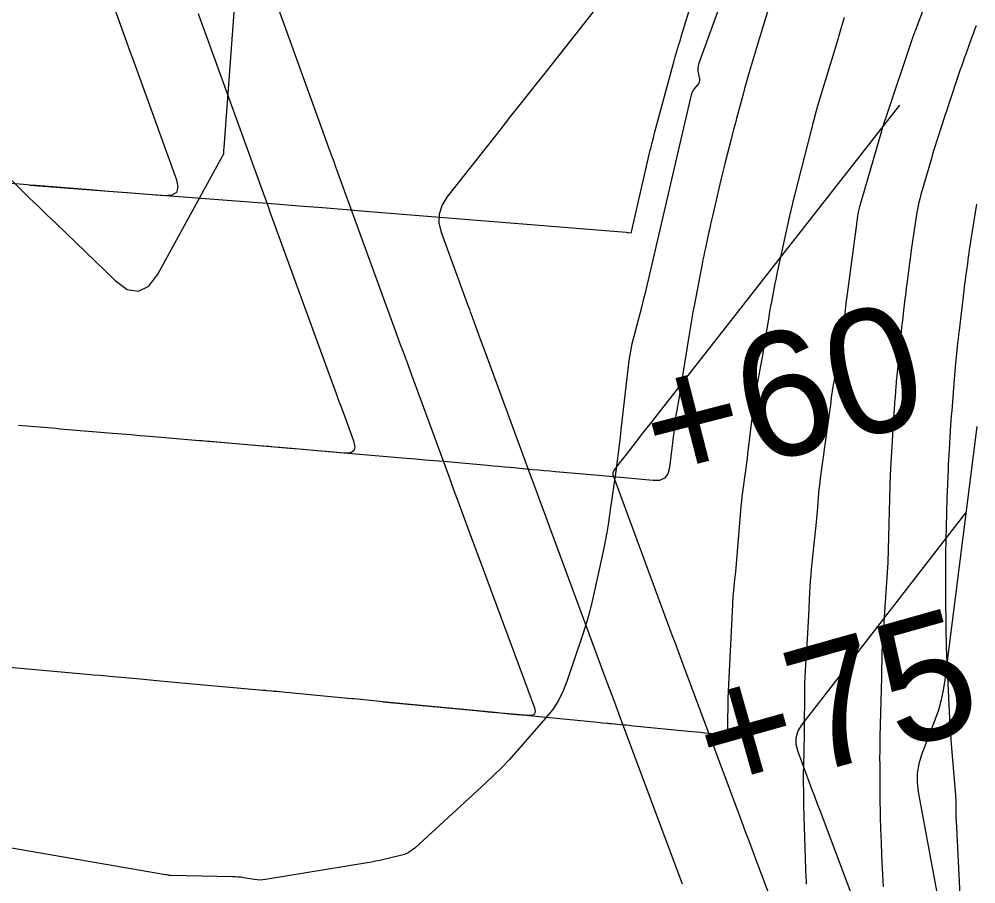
# Model space of a CAD drawing. Extents: x 1005228 to 1008882, y 1883389 to 1885754.
# Drawn here: x 1008110.2 to 1008158.3, y 1884434.48 to 1884477.95 of the extents above; entities that cross this region are included whole.
import ezdxf

# ---------------------------------------------------------------- set-up
doc = ezdxf.new("R2010")
doc.units = 0
for name, color, linetype in [('ATDIMS', 7, 'Continuous'), ('C-ANNO-NOTE', 7, 'Continuous'), ('S_BASELINE', 7, 'Continuous'), ('TSOBSTACLE', 7, 'Continuous')]:
    doc.layers.add(name, color=color, linetype=linetype)

msp = doc.modelspace()

# ---------------------------------------------------------------- linework, layer by layer
at = {"layer": 'ATDIMS'}
for points in [[(1008122.512, 1884480.47), (1008125.825, 1884471.312), (1008125.92, 1884471.049), (1008126.015, 1884470.786), (1008126.111, 1884470.523), (1008126.207, 1884470.261), (1008129.179, 1884462.109), (1008129.365, 1884461.599), (1008129.551, 1884461.09), (1008129.737, 1884460.581), (1008129.924, 1884460.072), (1008131.8, 1884454.97), (1008132.062, 1884454.258), (1008132.324, 1884453.546), (1008132.847, 1884452.121), (1008132.979, 1884451.765), (1008133.11, 1884451.409), (1008133.241, 1884451.054), (1008133.373, 1884450.698), (1008136.105, 1884443.325), (1008136.147, 1884443.138), (1008136.11, 1884443.011), (1008135.997, 1884442.943), (1008135.805, 1884442.935), (1008134.422, 1884443.067), (1008133.961, 1884443.111), (1008128.811, 1884443.603), (1008128.651, 1884443.618), (1008128.491, 1884443.633), (1008128.331, 1884443.649), (1008128.171, 1884443.664), (1008127.531, 1884443.726), (1008127.371, 1884443.741), (1008127.211, 1884443.757), (1008127.051, 1884443.772), (1008126.891, 1884443.787), (1008123.291, 1884444.127), (1008123.155, 1884444.14), (1008122.986, 1884444.156), (1008122.918, 1884444.162), (1008122.884, 1884444.166), (1008122.655, 1884444.187), (1008122.606, 1884444.192), (1008122.556, 1884444.197), (1008122.507, 1884444.201), (1008122.457, 1884444.206), (1008117.637, 1884444.641), (1008117.3, 1884444.672), (1008116.963, 1884444.702), (1008116.627, 1884444.732), (1008116.29, 1884444.763), (1008114.944, 1884444.885), (1008114.607, 1884444.916), (1008114.271, 1884444.946), (1008113.934, 1884444.976), (1008113.597, 1884445.007), (1008108.598, 1884445.456)], [(1008128.491, 1884443.633), (1008133.155, 1884443.192), (1008133.781, 1884443.132), (1008134.407, 1884443.072), (1008135.033, 1884443.013), (1008135.659, 1884442.952), (1008139.301, 1884442.601), (1008139.415, 1884442.59), (1008139.529, 1884442.58), (1008139.758, 1884442.558), (1008139.815, 1884442.552), (1008139.872, 1884442.547), (1008139.929, 1884442.541), (1008139.986, 1884442.536), (1008140.598, 1884442.477), (1008140.719, 1884442.465), (1008140.84, 1884442.453), (1008140.961, 1884442.441), (1008141.082, 1884442.429), (1008143.861, 1884442.155), (1008144.058, 1884442.135), (1008144.255, 1884442.115), (1008144.453, 1884442.096), (1008144.65, 1884442.075), (1008145.438, 1884441.995), (1008145.611, 1884442.002), (1008145.735, 1884442.064), (1008145.809, 1884442.18), (1008145.836, 1884442.351), (1008145.847, 1884443.744), (1008145.847, 1884443.781), (1008145.848, 1884443.818), (1008145.85, 1884443.855), (1008145.852, 1884443.892), (1008145.862, 1884444.04), (1008145.864, 1884444.077), (1008145.866, 1884444.114), (1008145.868, 1884444.151), (1008145.87, 1884444.188), (1008146.076, 1884448.513), (1008146.083, 1884448.651), (1008146.093, 1884448.789), (1008146.104, 1884448.927), (1008146.117, 1884449.065), (1008146.173, 1884449.616), (1008146.187, 1884449.754), (1008146.2, 1884449.892), (1008146.212, 1884450.03), (1008146.224, 1884450.168), (1008146.481, 1884453.224), (1008146.503, 1884453.464), (1008146.528, 1884453.705), (1008146.556, 1884453.944), (1008146.588, 1884454.184), (1008146.72, 1884455.141), (1008146.753, 1884455.38), (1008146.784, 1884455.62), (1008146.815, 1884455.859), (1008146.844, 1884456.099), (1008147.057, 1884457.868), (1008147.101, 1884458.212), (1008147.15, 1884458.556), (1008147.203, 1884458.899), (1008147.262, 1884459.242), (1008147.539, 1884460.783), (1008147.585, 1884461.038), (1008147.629, 1884461.294), (1008147.672, 1884461.55), (1008147.714, 1884461.806), (1008147.9, 1884462.962), (1008147.931, 1884463.152), (1008147.964, 1884463.342), (1008147.998, 1884463.531), (1008148.034, 1884463.72), (1008148.178, 1884464.477), (1008148.215, 1884464.666), (1008148.253, 1884464.855), (1008148.292, 1884465.043), (1008148.333, 1884465.232), (1008148.897, 1884467.833), (1008148.921, 1884467.939), (1008148.944, 1884468.046), (1008148.968, 1884468.152), (1008148.993, 1884468.258), (1008149.091, 1884468.683), (1008149.116, 1884468.789), (1008149.141, 1884468.895), (1008149.167, 1884469.001), (1008149.194, 1884469.107), (1008150.049, 1884472.433), (1008150.079, 1884472.549), (1008150.11, 1884472.665), (1008150.14, 1884472.781), (1008150.171, 1884472.897), (1008150.296, 1884473.36), (1008150.327, 1884473.476), (1008150.36, 1884473.591), (1008150.393, 1884473.706), (1008150.427, 1884473.821), (1008151.369, 1884476.948), (1008151.406, 1884477.07), (1008151.442, 1884477.192), (1008151.479, 1884477.314), (1008151.516, 1884477.436), (1008151.664, 1884477.924), (1008151.702, 1884478.045)]]:
    msp.add_lwpolyline(points, dxfattribs=at)
at = {"layer": 'C-ANNO-NOTE'}
for points in [[(1008146.566, 1884481.785), (1008144.358, 1884475.682), (1008144.333, 1884475.596), (1008144.32, 1884475.508), (1008144.318, 1884475.42), (1008144.329, 1884475.33), (1008144.4, 1884474.945), (1008144.406, 1884474.87), (1008144.396, 1884474.798), (1008144.37, 1884474.731), (1008144.328, 1884474.668), (1008144.127, 1884474.425), (1008144.081, 1884474.362), (1008144.043, 1884474.295), (1008144.013, 1884474.224), (1008143.991, 1884474.149), (1008141.85, 1884464.919), (1008141.763, 1884464.551), (1008141.673, 1884464.184), (1008141.581, 1884463.818), (1008141.486, 1884463.452), (1008141.1, 1884461.99), (1008141.01, 1884461.624), (1008140.934, 1884461.254), (1008140.871, 1884460.883), (1008140.821, 1884460.508), (1008140.454, 1884457.298), (1008140.393, 1884456.781), (1008140.329, 1884456.264), (1008140.262, 1884455.747), (1008140.192, 1884455.231), (1008139.904, 1884453.167), (1008139.828, 1884452.652), (1008139.741, 1884452.138), (1008139.645, 1884451.627), (1008139.539, 1884451.117), (1008139.077, 1884448.995), (1008138.956, 1884448.474), (1008138.821, 1884447.956), (1008138.672, 1884447.442), (1008138.509, 1884446.933), (1008137.76, 1884444.693), (1008137.559, 1884444.179), (1008137.311, 1884443.693), (1008137.016, 1884443.233), (1008136.672, 1884442.802), (1008135.204, 1884441.13), (1008134.831, 1884440.717), (1008134.448, 1884440.314), (1008134.055, 1884439.922), (1008133.65, 1884439.541), (1008130.098, 1884436.28), (1008129.935, 1884436.147), (1008129.759, 1884436.039), (1008129.57, 1884435.955), (1008129.369, 1884435.895), (1008128.538, 1884435.702), (1008128.33, 1884435.656), (1008128.122, 1884435.613), (1008127.912, 1884435.573), (1008127.702, 1884435.536), (1008122.587, 1884434.691), (1008122.448, 1884434.674), (1008122.31, 1884434.669), (1008122.171, 1884434.675), (1008122.033, 1884434.692), (1008121.479, 1884434.785), (1008121.34, 1884434.806), (1008121.201, 1884434.821), (1008121.062, 1884434.832), (1008120.922, 1884434.837), (1008117.818, 1884434.896), (1008117.807, 1884434.896), (1008117.796, 1884434.896), (1008117.774, 1884434.895), (1008117.768, 1884434.895), (1008117.763, 1884434.895), (1008117.757, 1884434.896), (1008117.752, 1884434.897), (1008117.722, 1884434.906), (1008117.709, 1884434.909), (1008117.695, 1884434.912), (1008117.62, 1884434.928), (1008117.605, 1884434.931), (1008117.59, 1884434.934), (1008117.575, 1884434.936), (1008117.56, 1884434.939), (1008107.668, 1884436.633)], [(1008108.503, 1884471.111), (1008110.272, 1884469.401), (1008110.714, 1884468.974), (1008111.156, 1884468.547), (1008111.599, 1884468.119), (1008112.041, 1884467.692), (1008115.023, 1884464.809), (1008115.641, 1884464.362), (1008116.206, 1884464.267), (1008116.717, 1884464.525), (1008117.175, 1884465.135), (1008120.44, 1884471.088), (1008120.447, 1884471.1), (1008120.453, 1884471.111), (1008120.459, 1884471.124), (1008120.465, 1884471.136), (1008120.487, 1884471.185), (1008120.492, 1884471.197), (1008120.496, 1884471.21), (1008120.497, 1884471.223), (1008120.498, 1884471.236), (1008120.496, 1884471.299), (1008120.495, 1884471.314), (1008120.496, 1884471.329), (1008120.496, 1884471.344), (1008120.497, 1884471.359), (1008120.508, 1884471.503), (1008121.19, 1884480.802)], [(1008158.341, 1884457.464), (1008156.72, 1884444.611), (1008156.646, 1884444.137), (1008156.544, 1884443.67), (1008156.414, 1884443.21), (1008156.256, 1884442.756), (1008155.569, 1884440.958), (1008155.43, 1884440.506), (1008155.356, 1884440.047), (1008155.346, 1884439.583), (1008155.401, 1884439.112), (1008157.857, 1884425.805), (1008157.864, 1884425.768), (1008157.872, 1884425.731), (1008157.882, 1884425.695), (1008157.892, 1884425.659), (1008157.936, 1884425.516), (1008157.958, 1884425.444), (1008157.98, 1884425.373), (1008160.135, 1884418.376)]]:
    msp.add_lwpolyline(points, dxfattribs=at)
at = {"layer": 'TSOBSTACLE'}
for points in [[(1008112.714, 1884484.848), (1008115.769, 1884476.342), (1008115.833, 1884476.163), (1008115.898, 1884475.983), (1008115.962, 1884475.804), (1008116.027, 1884475.625), (1008118.107, 1884469.875), (1008118.187, 1884469.496), (1008118.112, 1884469.235), (1008117.881, 1884469.093), (1008117.493, 1884469.071), (1008115.63, 1884469.218), (1008114.699, 1884469.292), (1008113.768, 1884469.366), (1008111.059, 1884469.58), (1008110.9, 1884469.593), (1008110.742, 1884469.605), (1008110.583, 1884469.618), (1008110.425, 1884469.63), (1008109.791, 1884469.68)], [(1008149.787, 1884434.455), (1008149.783, 1884434.541), (1008149.766, 1884434.886), (1008149.762, 1884434.972), (1008149.758, 1884435.058), (1008149.755, 1884435.144), (1008149.752, 1884435.23), (1008149.656, 1884438.4), (1008149.652, 1884438.558), (1008149.648, 1884438.717), (1008149.646, 1884438.875), (1008149.644, 1884439.034), (1008149.64, 1884439.668), (1008149.639, 1884439.826), (1008149.64, 1884439.985), (1008149.642, 1884440.143), (1008149.645, 1884440.302), (1008149.67, 1884441.265), (1008149.675, 1884441.478), (1008149.679, 1884441.692), (1008149.682, 1884441.905), (1008149.684, 1884442.119), (1008149.701, 1884444.243), (1008149.706, 1884444.557), (1008149.715, 1884444.87), (1008149.729, 1884445.183), (1008149.747, 1884445.497), (1008149.832, 1884446.79), (1008149.85, 1884447.082), (1008149.867, 1884447.374), (1008149.883, 1884447.667), (1008149.898, 1884447.959), (1008149.953, 1884449.128), (1008149.969, 1884449.42), (1008149.989, 1884449.712), (1008150.012, 1884450.003), (1008150.04, 1884450.295), (1008150.281, 1884452.654), (1008150.299, 1884452.839), (1008150.316, 1884453.023), (1008150.333, 1884453.207), (1008150.349, 1884453.391), (1008150.411, 1884454.129), (1008150.428, 1884454.313), (1008150.447, 1884454.497), (1008150.469, 1884454.681), (1008150.493, 1884454.865), (1008150.991, 1884458.465), (1008151.001, 1884458.541), (1008151.011, 1884458.616), (1008151.021, 1884458.691), (1008151.03, 1884458.767), (1008151.066, 1884459.068), (1008151.076, 1884459.144), (1008151.087, 1884459.219), (1008151.098, 1884459.294), (1008151.111, 1884459.369), (1008151.595, 1884462.059), (1008151.622, 1884462.221), (1008151.647, 1884462.384), (1008151.668, 1884462.547), (1008151.686, 1884462.711), (1008151.781, 1884463.656), (1008151.783, 1884463.676), (1008151.785, 1884463.696), (1008151.787, 1884463.716), (1008151.79, 1884463.736), (1008151.799, 1884463.816), (1008151.802, 1884463.836), (1008151.804, 1884463.856), (1008151.807, 1884463.876), (1008151.809, 1884463.896), (1008152.31, 1884467.644), (1008152.321, 1884467.719), (1008152.331, 1884467.794), (1008152.342, 1884467.869), (1008152.354, 1884467.944), (1008152.4, 1884468.243), (1008152.413, 1884468.318), (1008152.428, 1884468.392), (1008152.446, 1884468.466), (1008152.466, 1884468.539), (1008153.572, 1884472.342), (1008153.589, 1884472.399), (1008153.606, 1884472.455), (1008153.623, 1884472.512), (1008153.641, 1884472.568), (1008153.713, 1884472.794), (1008153.731, 1884472.85), (1008153.75, 1884472.906), (1008153.768, 1884472.962), (1008153.787, 1884473.019), (1008155.113, 1884476.97), (1008155.125, 1884477.005), (1008155.137, 1884477.04), (1008155.149, 1884477.075), (1008155.162, 1884477.109), (1008155.212, 1884477.248), (1008155.225, 1884477.282), (1008155.237, 1884477.317), (1008155.25, 1884477.351), (1008155.263, 1884477.386), (1008156.828, 1884481.522)], [(1008110.742, 1884469.605), (1008123.09, 1884468.658), (1008124.273, 1884468.567), (1008125.455, 1884468.474), (1008126.638, 1884468.38), (1008127.82, 1884468.284), (1008140.715, 1884467.234), (1008140.767, 1884467.229), (1008140.819, 1884467.225), (1008140.967, 1884467.213), (1008140.971, 1884467.213), (1008140.974, 1884467.214), (1008140.976, 1884467.217), (1008140.977, 1884467.221), (1008140.982, 1884467.247), (1008140.984, 1884467.252), (1008141.933, 1884471.368), (1008141.951, 1884471.445), (1008141.97, 1884471.522), (1008141.989, 1884471.599), (1008142.008, 1884471.676), (1008142.087, 1884471.983), (1008142.107, 1884472.059), (1008142.127, 1884472.136), (1008142.147, 1884472.212), (1008142.168, 1884472.289), (1008143.075, 1884475.667), (1008143.109, 1884475.794), (1008143.145, 1884475.921), (1008143.181, 1884476.047), (1008143.219, 1884476.173), (1008143.371, 1884476.677), (1008143.409, 1884476.803), (1008143.447, 1884476.929), (1008143.485, 1884477.055), (1008143.523, 1884477.181), (1008144.387, 1884480.032)], [(1008143.551, 1884434.47), (1008143.506, 1884434.59), (1008140.438, 1884442.81), (1008140.216, 1884443.406), (1008139.994, 1884444.002), (1008139.772, 1884444.598), (1008139.551, 1884445.194), (1008136.865, 1884452.443), (1008136.639, 1884453.054), (1008136.413, 1884453.666), (1008136.187, 1884454.278), (1008135.961, 1884454.891), (1008133.612, 1884461.282), (1008133.384, 1884461.901), (1008132.943, 1884463.101), (1008132.898, 1884463.224), (1008132.853, 1884463.347), (1008132.808, 1884463.47), (1008132.763, 1884463.593), (1008131.437, 1884467.229), (1008131.323, 1884467.702), (1008131.332, 1884468.155), (1008131.465, 1884468.589), (1008131.721, 1884469.002), (1008134.379, 1884472.372), (1008134.927, 1884473.069), (1008135.476, 1884473.765), (1008136.025, 1884474.461), (1008136.574, 1884475.157), (1008139.951, 1884479.438)], [(1008147.945, 1884478.71), (1008147.611, 1884477.61), (1008147.528, 1884477.335), (1008147.445, 1884477.06), (1008147.362, 1884476.785), (1008147.279, 1884476.51), (1008146.924, 1884475.332), (1008146.838, 1884475.044), (1008146.755, 1884474.755), (1008146.673, 1884474.466), (1008146.594, 1884474.175), (1008146.265, 1884472.947), (1008146.192, 1884472.674), (1008146.119, 1884472.4), (1008146.048, 1884472.127), (1008145.977, 1884471.853), (1008145.695, 1884470.757), (1008145.626, 1884470.483), (1008145.558, 1884470.208), (1008145.492, 1884469.933), (1008145.427, 1884469.658), (1008145.055, 1884468.047), (1008145.01, 1884467.847), (1008144.965, 1884467.648), (1008144.92, 1884467.449), (1008144.877, 1884467.249), (1008144.703, 1884466.45), (1008144.661, 1884466.25), (1008144.619, 1884466.05), (1008144.579, 1884465.85), (1008144.54, 1884465.649), (1008144.151, 1884463.622), (1008144.075, 1884463.217), (1008144.002, 1884462.811), (1008143.932, 1884462.405), (1008143.865, 1884461.999), (1008143.312, 1884458.561), (1008143.301, 1884458.495), (1008143.29, 1884458.428), (1008143.278, 1884458.362), (1008143.266, 1884458.295), (1008143.219, 1884458.029), (1008143.207, 1884457.962), (1008143.197, 1884457.896), (1008143.187, 1884457.829), (1008143.179, 1884457.762), (1008142.896, 1884455.408), (1008142.812, 1884455.094), (1008142.647, 1884454.879), (1008142.402, 1884454.763), (1008142.077, 1884454.748), (1008140.615, 1884454.885), (1008140.249, 1884454.919), (1008139.884, 1884454.953), (1008139.518, 1884454.986), (1008139.152, 1884455.019), (1008137.173, 1884455.196), (1008136.887, 1884455.222), (1008136.601, 1884455.248), (1008136.315, 1884455.274), (1008136.029, 1884455.3), (1008134.885, 1884455.406), (1008134.599, 1884455.433), (1008134.313, 1884455.459), (1008134.027, 1884455.484), (1008133.741, 1884455.509), (1008131.531, 1884455.703), (1008131.067, 1884455.743), (1008130.603, 1884455.784), (1008130.14, 1884455.824), (1008129.676, 1884455.864), (1008126.525, 1884456.137), (1008125.846, 1884456.196), (1008125.166, 1884456.254), (1008124.486, 1884456.312), (1008123.807, 1884456.37), (1008119.541, 1884456.73)], [(1008119.2, 1884478.241), (1008119.344, 1884477.841), (1008119.489, 1884477.442), (1008122.484, 1884469.162), (1008122.598, 1884468.845), (1008122.713, 1884468.529), (1008122.828, 1884468.212), (1008122.943, 1884467.896), (1008125.994, 1884459.527), (1008126.121, 1884459.18), (1008126.248, 1884458.833), (1008126.375, 1884458.486), (1008126.503, 1884458.138), (1008127.013, 1884456.75), (1008127.079, 1884456.45), (1008127.021, 1884456.246), (1008126.838, 1884456.136), (1008126.532, 1884456.122), (1008123.32, 1884456.411), (1008123.048, 1884456.436), (1008122.777, 1884456.46), (1008122.505, 1884456.483), (1008122.233, 1884456.506), (1008120.735, 1884456.633), (1008120.336, 1884456.667), (1008119.804, 1884456.712), (1008119.671, 1884456.723), (1008119.538, 1884456.734), (1008119.405, 1884456.745), (1008119.272, 1884456.756), (1008116.755, 1884456.967), (1008116.291, 1884457.006), (1008115.827, 1884457.045), (1008115.363, 1884457.084), (1008114.899, 1884457.123), (1008112.263, 1884457.344), (1008112.054, 1884457.362), (1008111.844, 1884457.38), (1008111.635, 1884457.397), (1008111.426, 1884457.415), (1008110.59, 1884457.486), (1008110.171, 1884457.522)], [(1008158.313, 1884477.619), (1008158.237, 1884477.415), (1008158.162, 1884477.21), (1008158.087, 1884477.006), (1008157.789, 1884476.187), (1008157.715, 1884475.982), (1008157.642, 1884475.777), (1008157.571, 1884475.571), (1008157.501, 1884475.364), (1008156.888, 1884473.536), (1008156.816, 1884473.32), (1008156.745, 1884473.104), (1008156.674, 1884472.888), (1008156.605, 1884472.672), (1008156.327, 1884471.806), (1008156.259, 1884471.589), (1008156.192, 1884471.372), (1008156.126, 1884471.154), (1008156.062, 1884470.936), (1008155.535, 1884469.126), (1008155.476, 1884468.908), (1008155.423, 1884468.688), (1008155.378, 1884468.467), (1008155.339, 1884468.244), (1008155.201, 1884467.349), (1008155.167, 1884467.125), (1008155.134, 1884466.901), (1008155.103, 1884466.677), (1008155.072, 1884466.452), (1008154.827, 1884464.618), (1008154.803, 1884464.436), (1008154.779, 1884464.253), (1008154.756, 1884464.07), (1008154.734, 1884463.888), (1008154.647, 1884463.156), (1008154.625, 1884462.974), (1008154.605, 1884462.791), (1008154.585, 1884462.608), (1008154.566, 1884462.425), (1008154.325, 1884460.023), (1008154.312, 1884459.891), (1008154.3, 1884459.758), (1008154.288, 1884459.626), (1008154.277, 1884459.493), (1008154.236, 1884458.963), (1008154.226, 1884458.83), (1008154.216, 1884458.697), (1008154.207, 1884458.565), (1008154.199, 1884458.432), (1008154.01, 1884455.363), (1008154.006, 1884455.29), (1008154.002, 1884455.218), (1008153.998, 1884455.145), (1008153.995, 1884455.072), (1008153.983, 1884454.781), (1008153.98, 1884454.708), (1008153.978, 1884454.636), (1008153.975, 1884454.563), (1008153.973, 1884454.49), (1008153.873, 1884450.641), (1008153.873, 1884450.635), (1008153.58, 1884446.135), (1008153.573, 1884446.029), (1008153.569, 1884445.923), (1008153.566, 1884445.816), (1008153.564, 1884445.71), (1008153.56, 1884445.284), (1008153.559, 1884445.178), (1008153.558, 1884445.072), (1008153.556, 1884444.965), (1008153.553, 1884444.859), (1008153.478, 1884441.89), (1008153.47, 1884441.528), (1008153.465, 1884441.165), (1008153.463, 1884440.802), (1008153.464, 1884440.439), (1008153.477, 1884438.737), (1008153.479, 1884438.5), (1008153.483, 1884438.263), (1008153.488, 1884438.026), (1008153.495, 1884437.788), (1008153.523, 1884436.839), (1008153.531, 1884436.602), (1008153.54, 1884436.365), (1008153.55, 1884436.128), (1008153.561, 1884435.891), (1008153.624, 1884434.623), (1008153.639, 1884434.333)], [(1008154.459, 1884473.622), (1008150.102, 1884468.059), (1008149.376, 1884467.132), (1008148.65, 1884466.204), (1008147.924, 1884465.277), (1008147.198, 1884464.35), (1008141.888, 1884457.571), (1008141.751, 1884457.396), (1008141.614, 1884457.221), (1008141.478, 1884457.046), (1008141.341, 1884456.871), (1008140.653, 1884455.987), (1008140.588, 1884455.903), (1008140.522, 1884455.819), (1008140.457, 1884455.735), (1008140.392, 1884455.651), (1008140.131, 1884455.316), (1008140.079, 1884455.23), (1008140.052, 1884455.141), (1008140.051, 1884455.047), (1008140.075, 1884454.949), (1008143.022, 1884446.995), (1008143.159, 1884446.627), (1008143.296, 1884446.259), (1008143.433, 1884445.891), (1008143.57, 1884445.523), (1008146.519, 1884437.622), (1008146.708, 1884437.115), (1008146.898, 1884436.608), (1008147.088, 1884436.102), (1008147.279, 1884435.595), (1008150, 1884428.371)], [(1008157.505, 1884433.901), (1008157.32, 1884437.638), (1008157.319, 1884437.655), (1008157.318, 1884437.672), (1008157.318, 1884437.689), (1008157.317, 1884437.706), (1008157.315, 1884437.775), (1008157.314, 1884437.792), (1008157.314, 1884437.809), (1008157.314, 1884437.826), (1008157.314, 1884437.843), (1008157.309, 1884438.482), (1008157.307, 1884438.594), (1008157.303, 1884438.706), (1008157.297, 1884438.818), (1008157.289, 1884438.93), (1008157.074, 1884441.502), (1008157.068, 1884441.578), (1008157.062, 1884441.654), (1008157.056, 1884441.731), (1008157.05, 1884441.807), (1008157.028, 1884442.111), (1008157.023, 1884442.188), (1008157.018, 1884442.264), (1008157.013, 1884442.34), (1008157.01, 1884442.416), (1008156.873, 1884445.258), (1008156.866, 1884445.413), (1008156.859, 1884445.568), (1008156.853, 1884445.723), (1008156.847, 1884445.878), (1008156.824, 1884446.498), (1008156.819, 1884446.653), (1008156.815, 1884446.808), (1008156.812, 1884446.963), (1008156.81, 1884447.118), (1008156.79, 1884449.141), (1008156.788, 1884449.359), (1008156.787, 1884449.578), (1008156.787, 1884449.797), (1008156.788, 1884450.016), (1008156.791, 1884450.89), (1008156.792, 1884451.109), (1008156.795, 1884451.328), (1008156.799, 1884451.547), (1008156.804, 1884451.765), (1008156.839, 1884453.112), (1008156.846, 1884453.383), (1008156.855, 1884453.653), (1008156.865, 1884453.923), (1008156.875, 1884454.193), (1008156.922, 1884455.324), (1008156.932, 1884455.568), (1008156.944, 1884455.812), (1008156.958, 1884456.056), (1008156.972, 1884456.3), (1008157.032, 1884457.276), (1008157.047, 1884457.519), (1008157.064, 1884457.763), (1008157.081, 1884458.007), (1008157.1, 1884458.25), (1008157.225, 1884459.846), (1008157.242, 1884460.05), (1008157.259, 1884460.255), (1008157.278, 1884460.459), (1008157.298, 1884460.663), (1008157.38, 1884461.478), (1008157.401, 1884461.682), (1008157.423, 1884461.886), (1008157.446, 1884462.089), (1008157.47, 1884462.293), (1008157.711, 1884464.311), (1008157.732, 1884464.481), (1008157.753, 1884464.651), (1008157.775, 1884464.82), (1008157.797, 1884464.99), (1008157.888, 1884465.669), (1008157.911, 1884465.839), (1008157.935, 1884466.008), (1008157.96, 1884466.178), (1008157.986, 1884466.347), (1008158.342, 1884468.655)], [(1008153.594, 1884429.853), (1008150.482, 1884438.116), (1008150.341, 1884438.49), (1008150.2, 1884438.865), (1008150.06, 1884439.24), (1008149.92, 1884439.614), (1008149.361, 1884441.113), (1008149.269, 1884441.481), (1008149.273, 1884441.834), (1008149.374, 1884442.172), (1008149.571, 1884442.495), (1008151.487, 1884444.968), (1008151.888, 1884445.486), (1008152.288, 1884446.004), (1008152.689, 1884446.522), (1008153.089, 1884447.04), (1008157.794, 1884453.134)]]:
    msp.add_lwpolyline(points, dxfattribs=at)

# ---------------------------------------------------------------- texts
at = {"layer": 'S_BASELINE'}
for s, rotation, p in [('+60', 14.4294, (1008142.435, 1884454.291)), ('+75', 15.7248, (1008145.204, 1884438.624))]:
    msp.add_text(s, height=6.2498, rotation=rotation, dxfattribs=at).set_placement(p)

doc.saveas('drawing.dxf')
